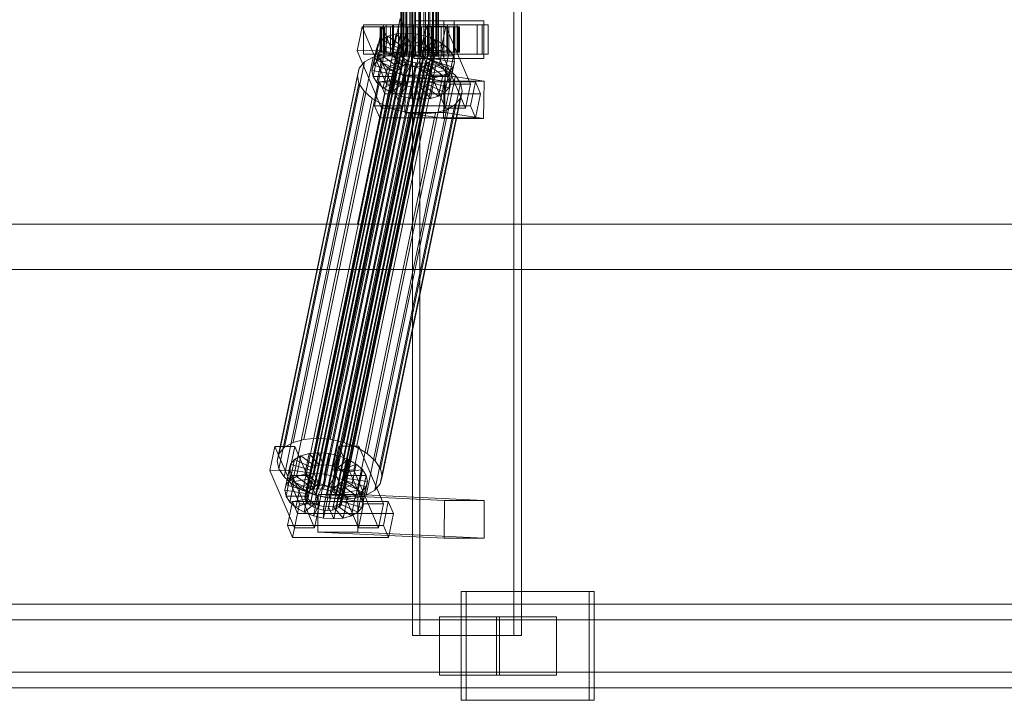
# Model space of a CAD drawing. Header units: millimetres. Extents: x -4738 to 65662, y -68080 to 6847.
# Tile 574 of 656: x 21807 to 22278, y -18456 to -18130. Entities that reach past the tile are written whole.
import ezdxf

# ---------------------------------------------------------------- set-up
doc = ezdxf.new("R2010")
doc.units = ezdxf.units.MM
doc.layers.add('superior_C02', color=7, linetype='Continuous', lineweight=0)

msp = doc.modelspace()

# ---------------------------------------------------------------- linework, layer by layer
at = {"layer": 'superior_C02'}
for p, q in [((21994.808, -17575), (21994.808, -18425)), ((21998.384, -18425), (21998.384, -17575)), ((22043.299, -18425), (22043.299, -17575)), ((22046.875, -17575), (22046.875, -18425)), ((21989.316, -18148), (21989.316, -17852)), ((21989.528, -18148), (21989.528, -17852)), ((21989.718, -18148), (21989.718, -17852)), ((21990.337, -18148), (21990.337, -17852)), ((21990.705, -18148), (21990.705, -17852)), ((21991.69, -18148), (21991.69, -17852)), ((21992.21, -18148), (21992.21, -17852)), ((21993.494, -18148), (21993.494, -17852)), ((21994.131, -18148), (21994.131, -17852)), ((21995.626, -18148), (21995.626, -17852)), ((21996.337, -18148), (21996.337, -17852)), ((21997.941, -18148), (21997.941, -17852)), ((21998.676, -18148), (21998.676, -17852)), ((22000.281, -18148), (22000.281, -17852)), ((22000.991, -18148), (22000.991, -17852)), ((22002.487, -18148), (22002.487, -17852)), ((22003.123, -18148), (22003.123, -17852)), ((22004.408, -18148), (22004.408, -17852)), ((22004.927, -18148), (22004.927, -17852)), ((22005.913, -18148), (22005.913, -17852)), ((22006.28, -18148), (22006.28, -17852)), ((22006.9, -17852), (22006.9, -18148)), ((22007.09, -18148), (22007.09, -17852)), ((22007.301, -18148), (22007.301, -17852)), ((21988.96, -18130), (21968.557, -18228.298)), ((21970.336, -18228.298), (21990.738, -18130)), ((22014.71, -18131), (21995.619, -18131)), ((21995.619, -18131), (21995.619, -18149)), ((22009.806, -18131), (21995.619, -18131)), ((22009.806, -18149), (22009.806, -18131)), ((22009.806, -18131), (22028.897, -18131)), ((22014.71, -18149), (22014.71, -18131)), ((22014.71, -18131), (22028.897, -18131)), ((22028.897, -18131), (22028.897, -18149)), ((21970.72, -18133.859), (21968.34, -18145.327)), ((21980.265, -18133.847), (21970.72, -18133.859)), ((21982.47, -18161.391), (21970.72, -18133.859)), ((21980.954, -18133), (21971.408, -18133)), ((21971.408, -18133), (21971.408, -18147)), ((21985.715, -18133), (21971.408, -18133)), ((21977.885, -18145.315), (21980.265, -18133.847)), ((21979.771, -18134), (21979.325, -18134)), ((21979.325, -18134), (21989.316, -18134)), ((21979.325, -18146), (21979.325, -18134)), ((21979.325, -18134), (21980.172, -18134)), ((21981.48, -18134), (21979.771, -18134)), ((21979.771, -18134), (21989.528, -18134)), ((21979.771, -18146), (21979.771, -18134)), ((21980.172, -18134), (21989.718, -18134)), ((21980.172, -18146), (21980.172, -18134)), ((21980.172, -18134), (21982.256, -18134)), ((21980.265, -18133.847), (21992.016, -18161.379)), ((21980.954, -18147), (21980.954, -18133)), ((21980.954, -18133), (21995.26, -18133)), ((21984.336, -18134), (21981.48, -18134)), ((21981.48, -18134), (21990.337, -18134)), ((21981.48, -18146), (21981.48, -18134)), ((22028.073, -18133), (21982.255, -18133)), ((21982.255, -18133), (21982.255, -18147)), ((21985.235, -18133), (21982.255, -18133)), ((21982.256, -18134), (21990.705, -18134)), ((21982.256, -18146), (21982.256, -18134)), ((21982.256, -18134), (21985.434, -18134)), ((21988.145, -18134), (21984.336, -18134)), ((21984.336, -18134), (21991.69, -18134)), ((21984.336, -18146), (21984.336, -18134)), ((21985.235, -18147), (21985.235, -18133)), ((21985.235, -18133), (22031.054, -18133)), ((21985.434, -18134), (21992.21, -18134)), ((21985.434, -18146), (21985.434, -18134)), ((21985.434, -18134), (21989.489, -18134)), ((21985.715, -18147), (21985.715, -18133)), ((21985.715, -18133), (21995.26, -18133)), ((21992.646, -18134), (21988.145, -18134)), ((21988.145, -18134), (21993.494, -18134)), ((21988.145, -18146), (21988.145, -18134)), ((21989.316, -18134), (21989.528, -18134)), ((21989.316, -18134), (21989.316, -18146)), ((21989.718, -18134), (21989.316, -18134)), ((21989.489, -18134), (21994.131, -18134)), ((21989.489, -18146), (21989.489, -18134)), ((21989.489, -18134), (21994.145, -18134)), ((21989.528, -18134), (21990.337, -18134)), ((21989.528, -18134), (21989.528, -18146)), ((21989.718, -18134), (21989.718, -18146)), ((21990.705, -18134), (21989.718, -18134)), ((21990.337, -18134), (21991.69, -18134)), ((21990.337, -18134), (21990.337, -18146)), ((21990.705, -18134), (21990.705, -18146)), ((21992.21, -18134), (21990.705, -18134)), ((21991.69, -18134), (21993.494, -18134)), ((21991.69, -18134), (21991.69, -18146)), ((21992.21, -18134), (21992.21, -18146)), ((21994.131, -18134), (21992.21, -18134)), ((21997.533, -18134), (21992.646, -18134)), ((21992.646, -18134), (21995.626, -18134)), ((21992.646, -18146), (21992.646, -18134)), ((21993.494, -18134), (21995.626, -18134)), ((21993.494, -18134), (21993.494, -18146)), ((21994.131, -18134), (21994.131, -18146)), ((21996.337, -18134), (21994.131, -18134)), ((21994.145, -18134), (21996.337, -18134)), ((21994.145, -18146), (21994.145, -18134)), ((21994.145, -18134), (21999.085, -18134)), ((21995.26, -18133), (21995.26, -18147)), ((21995.626, -18134), (21997.941, -18134)), ((21995.626, -18134), (21995.626, -18146)), ((21996.337, -18134), (21996.337, -18146)), ((21998.676, -18134), (21996.337, -18134)), ((22002.473, -18134), (21997.533, -18134)), ((21997.533, -18134), (21997.941, -18134)), ((21997.533, -18146), (21997.533, -18134)), ((21997.941, -18134), (22000.281, -18134)), ((21997.941, -18134), (21997.941, -18146)), ((21999.085, -18134), (21998.676, -18134)), ((21998.676, -18134), (21998.676, -18146)), ((22000.991, -18134), (21998.676, -18134)), ((22001.265, -18133.821), (21998.885, -18145.289)), ((21999.085, -18146), (21999.085, -18134)), ((21999.085, -18134), (22003.972, -18134)), ((22002.473, -18134), (22000.281, -18134)), ((22000.281, -18134), (22002.487, -18134)), ((22000.281, -18134), (22000.281, -18146)), ((22003.972, -18134), (22000.991, -18134)), ((22000.991, -18134), (22000.991, -18146)), ((22003.123, -18134), (22000.991, -18134)), ((22010.811, -18133.809), (22001.265, -18133.821)), ((22013.016, -18161.353), (22001.265, -18133.821)), ((22011.499, -18133), (22001.954, -18133)), ((22001.954, -18133), (22001.954, -18147)), ((22016.26, -18133), (22001.954, -18133)), ((22007.129, -18134), (22002.473, -18134)), ((22002.473, -18146), (22002.473, -18134)), ((22007.129, -18134), (22002.487, -18134)), ((22002.487, -18134), (22004.408, -18134)), ((22002.487, -18134), (22002.487, -18146)), ((22008.473, -18134), (22003.123, -18134)), ((22003.123, -18134), (22003.123, -18146)), ((22004.927, -18134), (22003.123, -18134)), ((22003.972, -18146), (22003.972, -18134)), ((22003.972, -18134), (22008.473, -18134)), ((22011.184, -18134), (22004.408, -18134)), ((22004.408, -18134), (22005.913, -18134)), ((22004.408, -18134), (22004.408, -18146)), ((22012.281, -18134), (22004.927, -18134)), ((22004.927, -18134), (22004.927, -18146)), ((22006.28, -18134), (22004.927, -18134)), ((22014.362, -18134), (22005.913, -18134)), ((22005.913, -18134), (22006.9, -18134)), ((22005.913, -18134), (22005.913, -18146)), ((22015.138, -18134), (22006.28, -18134)), ((22006.28, -18134), (22006.28, -18146)), ((22007.09, -18134), (22006.28, -18134)), ((22006.9, -18134), (22016.445, -18134)), ((22006.9, -18146), (22006.9, -18134)), ((22006.9, -18134), (22007.301, -18134)), ((22016.847, -18134), (22007.09, -18134)), ((22007.09, -18134), (22007.09, -18146)), ((22007.301, -18134), (22007.09, -18134)), ((22011.184, -18134), (22007.129, -18134)), ((22007.129, -18146), (22007.129, -18134)), ((22017.293, -18134), (22007.301, -18134)), ((22007.301, -18134), (22007.301, -18146)), ((22008.431, -18145.277), (22010.811, -18133.809)), ((22008.473, -18146), (22008.473, -18134)), ((22008.473, -18134), (22012.281, -18134)), ((22010.811, -18133.809), (22022.561, -18161.341)), ((22014.362, -18134), (22011.184, -18134)), ((22011.184, -18146), (22011.184, -18134)), ((22011.499, -18147), (22011.499, -18133)), ((22011.499, -18133), (22025.806, -18133)), ((22012.281, -18146), (22012.281, -18134)), ((22012.281, -18134), (22015.138, -18134)), ((22016.445, -18134), (22014.362, -18134)), ((22014.362, -18146), (22014.362, -18134)), ((22015.138, -18146), (22015.138, -18134)), ((22015.138, -18134), (22016.847, -18134)), ((22016.26, -18147), (22016.26, -18133)), ((22016.26, -18133), (22025.806, -18133)), ((22016.445, -18134), (22016.445, -18146)), ((22017.293, -18134), (22016.445, -18134)), ((22016.847, -18146), (22016.847, -18134)), ((22016.847, -18134), (22017.293, -18134)), ((22017.293, -18146), (22017.293, -18134)), ((22025.806, -18133), (22025.806, -18147)), ((22028.073, -18147), (22028.073, -18133)), ((22028.073, -18133), (22031.054, -18133)), ((22031.054, -18133), (22031.054, -18147)), ((21947.839, -18355.022), (21992.214, -18141.224)), ((21949.987, -18354.844), (21994.363, -18141.045)), ((21952.286, -18355.017), (21996.661, -18141.218)), ((21978.072, -18149.985), (21980.112, -18140.156)), ((21980.112, -18140.156), (21978.194, -18142.416)), ((21983.129, -18138.419), (21980.112, -18140.156)), ((21980.112, -18140.156), (21988.593, -18144.203)), ((21981.089, -18148.249), (21983.129, -18138.419)), ((21987.039, -18137.325), (21983.129, -18138.419)), ((21983.129, -18138.419), (21990.022, -18143.38)), ((21984.999, -18147.155), (21987.039, -18137.325)), ((21991.575, -18136.948), (21987.039, -18137.325)), ((21987.039, -18137.325), (21991.874, -18142.862)), ((21989.534, -18146.777), (21991.575, -18136.948)), ((21992.214, -18141.224), (21990.362, -18141.742)), ((21996.427, -18137.313), (21991.575, -18136.948)), ((21991.575, -18136.948), (21994.023, -18142.683)), ((21994.363, -18141.045), (21992.214, -18141.224)), ((21996.661, -18141.218), (21994.363, -18141.045)), ((21994.387, -18147.143), (21996.427, -18137.313)), ((21996.427, -18137.313), (21996.321, -18142.856)), ((22001.266, -18138.396), (21996.427, -18137.313)), ((21998.953, -18141.731), (21996.661, -18141.218)), ((22001.266, -18138.396), (21998.613, -18143.369)), ((21999.226, -18148.226), (22001.266, -18138.396)), ((22005.761, -18140.123), (22000.743, -18144.188)), ((22005.761, -18140.123), (22001.266, -18138.396)), ((22003.721, -18149.953), (22005.761, -18140.123)), ((22009.607, -18142.377), (22005.761, -18140.123)), ((21943.322, -18358.68), (21987.697, -18144.881)), ((21943.649, -18357.434), (21988.024, -18143.635)), ((21944.558, -18356.363), (21988.933, -18142.565)), ((21945.987, -18355.541), (21990.362, -18141.742)), ((21954.578, -18355.53), (21998.953, -18141.731)), ((21956.707, -18356.348), (22001.083, -18142.549)), ((21958.529, -18357.415), (22002.904, -18143.617)), ((21959.918, -18358.659), (22004.294, -18144.861)), ((21968.34, -18145.327), (21977.885, -18145.315)), ((21968.34, -18145.327), (21980.09, -18172.859)), ((21975.463, -18154.877), (21977.504, -18145.047)), ((21976.153, -18152.246), (21978.194, -18142.416)), ((21978.194, -18142.416), (21977.504, -18145.047)), ((21977.504, -18145.047), (21987.357, -18146.52)), ((21977.504, -18145.047), (21978.089, -18147.868)), ((21989.636, -18172.847), (21977.885, -18145.315)), ((21978.194, -18142.416), (21987.684, -18145.274)), ((21989.316, -18146), (21979.325, -18146)), ((21979.325, -18146), (21979.771, -18146)), ((21980.172, -18146), (21979.325, -18146)), ((21989.528, -18146), (21979.771, -18146)), ((21979.771, -18146), (21981.48, -18146)), ((21989.718, -18146), (21980.172, -18146)), ((21982.256, -18146), (21980.172, -18146)), ((21990.337, -18146), (21981.48, -18146)), ((21981.48, -18146), (21984.336, -18146)), ((21990.705, -18146), (21982.256, -18146)), ((21985.434, -18146), (21982.256, -18146)), ((21991.69, -18146), (21984.336, -18146)), ((21984.336, -18146), (21988.145, -18146)), ((21992.21, -18146), (21985.434, -18146)), ((21989.489, -18146), (21985.434, -18146)), ((21987.684, -18145.274), (21985.644, -18155.103)), ((21988.593, -18144.203), (21986.553, -18154.033)), ((21987.357, -18146.52), (21987.684, -18145.274)), ((21987.684, -18145.274), (21988.593, -18144.203)), ((21988.024, -18143.635), (21987.697, -18144.881)), ((21987.697, -18144.881), (21987.975, -18146.218)), ((21990.022, -18143.38), (21987.982, -18153.21)), ((21988.933, -18142.565), (21988.024, -18143.635)), ((21993.494, -18146), (21988.145, -18146)), ((21988.145, -18146), (21992.646, -18146)), ((21988.593, -18144.203), (21990.022, -18143.38)), ((21990.362, -18141.742), (21988.933, -18142.565)), ((21989.528, -18146), (21989.316, -18146)), ((21989.316, -18146), (21989.718, -18146)), ((21994.131, -18146), (21989.489, -18146)), ((21994.145, -18146), (21989.489, -18146)), ((21990.337, -18146), (21989.528, -18146)), ((21989.718, -18146), (21990.705, -18146)), ((21991.874, -18142.862), (21989.834, -18152.692)), ((21990.022, -18143.38), (21991.874, -18142.862)), ((21991.69, -18146), (21990.337, -18146)), ((21990.705, -18146), (21992.21, -18146)), ((21993.494, -18146), (21991.69, -18146)), ((21991.874, -18142.862), (21994.023, -18142.683)), ((21994.023, -18142.683), (21991.982, -18152.513)), ((21992.21, -18146), (21994.131, -18146)), ((21995.626, -18146), (21992.646, -18146)), ((21992.646, -18146), (21997.533, -18146)), ((21995.626, -18146), (21993.494, -18146)), ((21994.023, -18142.683), (21996.321, -18142.856)), ((21994.131, -18146), (21996.337, -18146)), ((21996.337, -18146), (21994.145, -18146)), ((21999.085, -18146), (21994.145, -18146)), ((21996.321, -18142.856), (21994.281, -18152.686)), ((21997.941, -18146), (21995.626, -18146)), ((21996.321, -18142.856), (21998.613, -18143.369)), ((21996.337, -18146), (21998.676, -18146)), ((21998.613, -18143.369), (21996.573, -18153.199)), ((21997.941, -18146), (21997.533, -18146)), ((21997.533, -18146), (22002.473, -18146)), ((22000.281, -18146), (21997.941, -18146)), ((21998.613, -18143.369), (22000.743, -18144.188)), ((21998.676, -18146), (21999.085, -18146)), ((21998.676, -18146), (22000.991, -18146)), ((22000.743, -18144.188), (21998.702, -18154.017)), ((21998.885, -18145.289), (22008.431, -18145.277)), ((21998.885, -18145.289), (22010.636, -18172.821)), ((22001.083, -18142.549), (21998.953, -18141.731)), ((22003.972, -18146), (21999.085, -18146)), ((22002.487, -18146), (22000.281, -18146)), ((22000.281, -18146), (22002.473, -18146)), ((22002.564, -18145.255), (22000.524, -18155.085)), ((22000.743, -18144.188), (22002.564, -18145.255)), ((22000.991, -18146), (22003.972, -18146)), ((22000.991, -18146), (22003.123, -18146)), ((22002.904, -18143.617), (22001.083, -18142.549)), ((22002.473, -18146), (22007.129, -18146)), ((22004.408, -18146), (22002.487, -18146)), ((22002.487, -18146), (22007.129, -18146)), ((22009.607, -18142.377), (22002.564, -18145.255)), ((22002.564, -18145.255), (22003.954, -18146.499)), ((22004.294, -18144.861), (22002.904, -18143.617)), ((22003.123, -18146), (22008.473, -18146)), ((22003.123, -18146), (22004.927, -18146)), ((22012.54, -18145.003), (22003.954, -18146.499)), ((22008.473, -18146), (22003.972, -18146)), ((22005.157, -18146.196), (22004.294, -18144.861)), ((22005.913, -18146), (22004.408, -18146)), ((22004.408, -18146), (22011.184, -18146)), ((22004.927, -18146), (22012.281, -18146)), ((22004.927, -18146), (22006.28, -18146)), ((22006.9, -18146), (22005.913, -18146)), ((22005.913, -18146), (22014.362, -18146)), ((22006.28, -18146), (22015.138, -18146)), ((22006.28, -18146), (22007.09, -18146)), ((22016.445, -18146), (22006.9, -18146)), ((22007.301, -18146), (22006.9, -18146)), ((22007.09, -18146), (22016.847, -18146)), ((22007.09, -18146), (22007.301, -18146)), ((22007.129, -18146), (22011.184, -18146)), ((22007.301, -18146), (22017.293, -18146)), ((22007.567, -18152.207), (22009.607, -18142.377)), ((22020.181, -18172.809), (22008.431, -18145.277)), ((22012.281, -18146), (22008.473, -18146)), ((22012.54, -18145.003), (22009.607, -18142.377)), ((22010.5, -18154.833), (22012.54, -18145.003)), ((22011.184, -18146), (22014.362, -18146)), ((22015.138, -18146), (22012.281, -18146)), ((22014.362, -18147.823), (22012.54, -18145.003)), ((22014.362, -18146), (22016.445, -18146)), ((22016.847, -18146), (22015.138, -18146)), ((22016.445, -18146), (22017.293, -18146)), ((22017.293, -18146), (22016.847, -18146)), ((21933.71, -18334.981), (21971.964, -18150.672)), ((21937.743, -18332.659), (21975.998, -18148.35)), ((21942.969, -18331.197), (21981.224, -18146.887)), ((21943.599, -18360.017), (21987.975, -18146.218)), ((21944.462, -18361.352), (21988.838, -18147.554)), ((21945.852, -18362.596), (21990.227, -18148.798)), ((21947.674, -18363.664), (21992.049, -18149.865)), ((21949.033, -18330.692), (21987.287, -18146.383)), ((21949.803, -18364.482), (21994.178, -18150.683)), ((21955.52, -18331.181), (21993.775, -18146.872)), ((21958.394, -18364.471), (22002.769, -18150.672)), ((21959.823, -18363.648), (22004.198, -18149.85)), ((21960.732, -18362.578), (22005.107, -18148.779)), ((22005.157, -18146.196), (21960.781, -18359.995)), ((21961.059, -18361.332), (22005.434, -18147.533)), ((21961.989, -18332.629), (22000.243, -18148.32)), ((21967.998, -18334.938), (22006.253, -18150.629)), ((21971.964, -18150.672), (21969.399, -18153.694)), ((21971.408, -18147), (21980.954, -18147)), ((21971.408, -18147), (21985.715, -18147)), ((21975.998, -18148.35), (21971.964, -18150.672)), ((21981.224, -18146.887), (21975.998, -18148.35)), ((21976.049, -18157.698), (21978.089, -18147.868)), ((21976.153, -18152.246), (21978.072, -18149.985)), ((21977.871, -18160.518), (21979.911, -18150.688)), ((21978.072, -18149.985), (21981.089, -18148.249)), ((21986.553, -18154.033), (21978.072, -18149.985)), ((21978.089, -18147.868), (21987.635, -18147.856)), ((21978.089, -18147.868), (21979.911, -18150.688)), ((21979.911, -18150.688), (21988.498, -18149.192)), ((21979.911, -18150.688), (21982.845, -18153.314)), ((21995.26, -18147), (21980.954, -18147)), ((21981.089, -18148.249), (21984.999, -18147.155)), ((21987.982, -18153.21), (21981.089, -18148.249)), ((21987.287, -18146.383), (21981.224, -18146.887)), ((21982.255, -18147), (22028.073, -18147)), ((21982.255, -18147), (21985.235, -18147)), ((21982.845, -18153.314), (21989.887, -18150.436)), ((21984.999, -18147.155), (21989.534, -18146.777)), ((21989.834, -18152.692), (21984.999, -18147.155)), ((22031.054, -18147), (21985.235, -18147)), ((21987.357, -18146.52), (21985.317, -18156.35)), ((21987.635, -18147.856), (21985.595, -18157.686)), ((21995.26, -18147), (21985.715, -18147)), ((21988.498, -18149.192), (21986.458, -18159.022)), ((21993.775, -18146.872), (21987.287, -18146.383)), ((21987.635, -18147.856), (21987.357, -18146.52)), ((21988.498, -18149.192), (21987.635, -18147.856)), ((21989.887, -18150.436), (21987.847, -18160.266)), ((21987.975, -18146.218), (21988.838, -18147.554)), ((21989.887, -18150.436), (21988.498, -18149.192)), ((21988.838, -18147.554), (21990.227, -18148.798)), ((21989.718, -18148), (21989.316, -18148)), ((21989.316, -18148), (21989.528, -18148)), ((21989.528, -18148), (21990.337, -18148)), ((21991.982, -18152.513), (21989.534, -18146.777)), ((21989.534, -18146.777), (21994.387, -18147.143)), ((21990.705, -18148), (21989.718, -18148)), ((21991.709, -18151.503), (21989.887, -18150.436)), ((21990.227, -18148.798), (21992.049, -18149.865)), ((21990.337, -18148), (21991.69, -18148)), ((21992.21, -18148), (21990.705, -18148)), ((21991.69, -18148), (21993.494, -18148)), ((21992.049, -18149.865), (21994.178, -18150.683)), ((21994.131, -18148), (21992.21, -18148)), ((21993.494, -18148), (21995.626, -18148)), ((22000.243, -18148.32), (21993.775, -18146.872)), ((21996.337, -18148), (21994.131, -18148)), ((21994.178, -18150.683), (21996.471, -18151.196)), ((21994.281, -18152.686), (21994.387, -18147.143)), ((21994.387, -18147.143), (21999.226, -18148.226)), ((21995.619, -18149), (22014.71, -18149)), ((22009.806, -18149), (21995.619, -18149)), ((21995.626, -18148), (21997.941, -18148)), ((21998.676, -18148), (21996.337, -18148)), ((21996.573, -18153.199), (21999.226, -18148.226)), ((21997.941, -18148), (22000.281, -18148)), ((22000.991, -18148), (21998.676, -18148)), ((21998.702, -18154.017), (22003.721, -18149.953)), ((21999.226, -18148.226), (22003.721, -18149.953)), ((22006.253, -18150.629), (22000.243, -18148.32)), ((22000.281, -18148), (22002.487, -18148)), ((22000.918, -18151.191), (22002.769, -18150.672)), ((22003.123, -18148), (22000.991, -18148)), ((22003.954, -18146.499), (22001.914, -18156.329)), ((22001.954, -18147), (22011.499, -18147)), ((22001.954, -18147), (22016.26, -18147)), ((22002.487, -18148), (22004.408, -18148)), ((22004.767, -18150.417), (22002.727, -18160.247)), ((22002.769, -18150.672), (22004.198, -18149.85)), ((22002.776, -18157.665), (22004.817, -18147.835)), ((22005.094, -18149.171), (22003.054, -18159.001)), ((22004.927, -18148), (22003.123, -18148)), ((22003.721, -18149.953), (22007.567, -18152.207)), ((22004.767, -18150.417), (22003.858, -18151.488)), ((22003.954, -18146.499), (22004.817, -18147.835)), ((22004.198, -18149.85), (22005.107, -18148.779)), ((22004.408, -18148), (22005.913, -18148)), ((22005.094, -18149.171), (22004.767, -18150.417)), ((22014.258, -18153.275), (22004.767, -18150.417)), ((22004.817, -18147.835), (22014.362, -18147.823)), ((22004.817, -18147.835), (22005.094, -18149.171)), ((22006.28, -18148), (22004.927, -18148)), ((22014.948, -18150.644), (22005.094, -18149.171)), ((22005.107, -18148.779), (22005.434, -18147.533)), ((22005.434, -18147.533), (22005.157, -18146.196)), ((22005.913, -18148), (22006.9, -18148)), ((22011.394, -18153.641), (22006.253, -18150.629)), ((22007.09, -18148), (22006.28, -18148)), ((22006.9, -18148), (22007.301, -18148)), ((22007.301, -18148), (22007.09, -18148)), ((22028.897, -18149), (22009.806, -18149)), ((22025.806, -18147), (22011.499, -18147)), ((22014.362, -18147.823), (22012.322, -18157.653)), ((22012.908, -18160.474), (22014.948, -18150.644)), ((22014.258, -18153.275), (22014.948, -18150.644)), ((22014.948, -18150.644), (22014.362, -18147.823)), ((22028.897, -18149), (22014.71, -18149)), ((22025.806, -18147), (22016.26, -18147)), ((22031.054, -18147), (22028.073, -18147)), ((21931.144, -18338.003), (21969.399, -18153.694)), ((21952.095, -18364.995), (21996.471, -18151.196)), ((21954.394, -18365.168), (21998.769, -18151.369)), ((21956.542, -18364.989), (22000.918, -18151.191)), ((21969.399, -18153.694), (21968.477, -18157.211)), ((21973.139, -18337.95), (22011.394, -18153.641)), ((21975.463, -18154.877), (21976.153, -18152.246)), ((21985.317, -18156.35), (21975.463, -18154.877)), ((21976.049, -18157.698), (21975.463, -18154.877)), ((21985.644, -18155.103), (21976.153, -18152.246)), ((21980.805, -18163.144), (21982.845, -18153.314)), ((21982.845, -18153.314), (21986.69, -18155.567)), ((21985.644, -18155.103), (21985.317, -18156.35)), ((21986.553, -18154.033), (21985.644, -18155.103)), ((21987.982, -18153.21), (21986.553, -18154.033)), ((21986.69, -18155.567), (21991.709, -18151.503)), ((21989.834, -18152.692), (21987.982, -18153.21)), ((21991.709, -18151.503), (21989.669, -18161.333)), ((21991.982, -18152.513), (21989.834, -18152.692)), ((21991.186, -18157.295), (21993.838, -18152.321)), ((21993.838, -18152.321), (21991.709, -18151.503)), ((21993.838, -18152.321), (21991.798, -18162.151)), ((21994.281, -18152.686), (21991.982, -18152.513)), ((21996.13, -18152.835), (21993.838, -18152.321)), ((21996.13, -18152.835), (21994.09, -18162.664)), ((21996.573, -18153.199), (21994.281, -18152.686)), ((21996.025, -18158.378), (21996.13, -18152.835)), ((21998.429, -18153.008), (21996.13, -18152.835)), ((21998.429, -18153.008), (21996.389, -18162.837)), ((21996.471, -18151.196), (21998.769, -18151.369)), ((21998.702, -18154.017), (21996.573, -18153.199)), ((22000.577, -18152.829), (21998.429, -18153.008)), ((22000.877, -18158.743), (21998.429, -18153.008)), ((22000.577, -18152.829), (21998.537, -18162.659)), ((22000.524, -18155.085), (21998.702, -18154.017)), ((21998.769, -18151.369), (22000.918, -18151.191)), ((22002.429, -18152.311), (22000.389, -18162.14)), ((22000.524, -18155.085), (22007.567, -18152.207)), ((22001.914, -18156.329), (22000.524, -18155.085)), ((22002.429, -18152.311), (22000.577, -18152.829)), ((22005.413, -18158.366), (22000.577, -18152.829)), ((22003.858, -18151.488), (22001.818, -18161.318)), ((22001.914, -18156.329), (22010.5, -18154.833)), ((22003.858, -18151.488), (22002.429, -18152.311)), ((22009.322, -18157.272), (22002.429, -18152.311)), ((22012.339, -18155.535), (22003.858, -18151.488)), ((22007.567, -18152.207), (22010.5, -18154.833)), ((22010.5, -18154.833), (22012.322, -18157.653)), ((22015.316, -18157.152), (22011.394, -18153.641)), ((22012.218, -18163.105), (22014.258, -18153.275)), ((22012.339, -18155.535), (22014.258, -18153.275)), ((21930.222, -18341.52), (21968.477, -18157.211)), ((21968.477, -18157.211), (21969.26, -18160.982)), ((21985.595, -18157.686), (21976.049, -18157.698)), ((21977.871, -18160.518), (21976.049, -18157.698)), ((21977.061, -18341.461), (22015.316, -18157.152)), ((21986.458, -18159.022), (21977.871, -18160.518)), ((21984.65, -18165.397), (21986.69, -18155.567)), ((21985.317, -18156.35), (21985.595, -18157.686)), ((21985.595, -18157.686), (21986.458, -18159.022)), ((21986.458, -18159.022), (21987.847, -18160.266)), ((21986.69, -18155.567), (21991.186, -18157.295)), ((21989.145, -18167.125), (21991.186, -18157.295)), ((21991.415, -18156.962), (21991.167, -18174.943)), ((21991.186, -18157.295), (21996.025, -18158.378)), ((22010.505, -18156.962), (21991.415, -18156.962)), ((22009.924, -18159.83), (21991.415, -18156.962)), ((21993.984, -18168.208), (21996.025, -18158.378)), ((21996.025, -18158.378), (22000.877, -18158.743)), ((21998.837, -18168.573), (22000.877, -18158.743)), ((22000.877, -18158.743), (22005.413, -18158.366)), ((22002.776, -18157.665), (22001.914, -18156.329)), ((22002.727, -18160.247), (22003.054, -18159.001)), ((22012.322, -18157.653), (22002.776, -18157.665)), ((22003.054, -18159.001), (22002.776, -18157.665)), ((22003.054, -18159.001), (22012.908, -18160.474)), ((22003.372, -18168.196), (22005.413, -18158.366)), ((22005.413, -18158.366), (22009.322, -18157.272)), ((22007.282, -18167.102), (22009.322, -18157.272)), ((22009.322, -18157.272), (22012.339, -18155.535)), ((22009.676, -18177.811), (22009.924, -18159.83)), ((22009.924, -18159.83), (22029.014, -18159.83)), ((22010.258, -18174.943), (22010.505, -18156.962)), ((22010.299, -18165.365), (22012.339, -18155.535)), ((22010.505, -18156.962), (22029.014, -18159.83)), ((22012.322, -18157.653), (22012.908, -18160.474)), ((22017.751, -18160.922), (22015.316, -18157.152)), ((22029.014, -18159.83), (22028.767, -18177.811)), ((21931.005, -18345.291), (21969.26, -18160.982)), ((21933.441, -18349.061), (21971.695, -18164.752)), ((21969.26, -18160.982), (21971.695, -18164.752)), ((21971.695, -18164.752), (21975.617, -18168.263)), ((21979.117, -18160.247), (21976.737, -18171.715)), ((21980.805, -18163.144), (21977.871, -18160.518)), ((22024.935, -18160.19), (21979.117, -18160.247)), ((21981.565, -18165.983), (21979.117, -18160.247)), ((22017.751, -18160.922), (21979.496, -18345.231)), ((21980.09, -18172.859), (21982.47, -18161.391)), ((21980.279, -18349.002), (22018.534, -18164.693)), ((21987.847, -18160.266), (21980.805, -18163.144)), ((21984.65, -18165.397), (21980.805, -18163.144)), ((21982.47, -18161.391), (21992.016, -18161.379)), ((21989.669, -18161.333), (21984.65, -18165.397)), ((21987.847, -18160.266), (21989.669, -18161.333)), ((21991.798, -18162.151), (21989.145, -18167.125)), ((21992.016, -18161.379), (21989.636, -18172.847)), ((21989.669, -18161.333), (21991.798, -18162.151)), ((21991.798, -18162.151), (21994.09, -18162.664)), ((21994.09, -18162.664), (21993.984, -18168.208)), ((21994.09, -18162.664), (21996.389, -18162.837)), ((21996.389, -18162.837), (21998.537, -18162.659)), ((21996.389, -18162.837), (21998.837, -18168.573)), ((21998.537, -18162.659), (22000.389, -18162.14)), ((21998.537, -18162.659), (22003.372, -18168.196)), ((22000.389, -18162.14), (22001.818, -18161.318)), ((22000.389, -18162.14), (22007.282, -18167.102)), ((22001.818, -18161.318), (22002.727, -18160.247)), ((22001.818, -18161.318), (22010.299, -18165.365)), ((22002.727, -18160.247), (22012.218, -18163.105)), ((22012.218, -18163.105), (22010.299, -18165.365)), ((22010.636, -18172.821), (22013.016, -18161.353)), ((22012.908, -18160.474), (22012.218, -18163.105)), ((22013.016, -18161.353), (22022.561, -18161.341)), ((22017.612, -18168.21), (22018.534, -18164.693)), ((22018.534, -18164.693), (22017.751, -18160.922)), ((22022.561, -18161.341), (22020.181, -18172.809)), ((22022.555, -18171.658), (22024.935, -18160.19)), ((22024.935, -18160.19), (22027.384, -18165.926)), ((21937.362, -18352.572), (21975.617, -18168.263)), ((21975.617, -18168.263), (21980.758, -18171.275)), ((21979.185, -18177.451), (21981.565, -18165.983)), ((21979.357, -18352.519), (22017.612, -18168.21)), ((21981.565, -18165.983), (22027.384, -18165.926)), ((21989.145, -18167.125), (21984.65, -18165.397)), ((21993.984, -18168.208), (21989.145, -18167.125)), ((21998.837, -18168.573), (21993.984, -18168.208)), ((22003.372, -18168.196), (21998.837, -18168.573)), ((22007.282, -18167.102), (22003.372, -18168.196)), ((22010.299, -18165.365), (22007.282, -18167.102)), ((22015.046, -18171.232), (22017.612, -18168.21)), ((22027.384, -18165.926), (22025.003, -18177.394)), ((21942.503, -18355.584), (21980.758, -18171.275)), ((21948.513, -18357.893), (21986.768, -18173.584)), ((21972.758, -18357.863), (22011.013, -18173.554)), ((21976.737, -18171.715), (22022.555, -18171.658)), ((21976.737, -18171.715), (21979.185, -18177.451)), ((21976.792, -18355.541), (22015.046, -18171.232)), ((21989.636, -18172.847), (21980.09, -18172.859)), ((21980.758, -18171.275), (21986.768, -18173.584)), ((21986.768, -18173.584), (21993.236, -18175.032)), ((22005.787, -18175.016), (22011.013, -18173.554)), ((22020.181, -18172.809), (22010.636, -18172.821)), ((22011.013, -18173.554), (22015.046, -18171.232)), ((22025.003, -18177.394), (22022.555, -18171.658)), ((21954.982, -18359.341), (21993.236, -18175.032)), ((21961.469, -18359.83), (21999.723, -18175.521)), ((21967.532, -18359.326), (22005.787, -18175.016)), ((22025.003, -18177.394), (21979.185, -18177.451)), ((21991.167, -18174.943), (22010.258, -18174.943)), ((22009.676, -18177.811), (21991.167, -18174.943)), ((21993.236, -18175.032), (21999.723, -18175.521)), ((21999.723, -18175.521), (22005.787, -18175.016)), ((22028.767, -18177.811), (22009.676, -18177.811)), ((22028.767, -18177.811), (22010.258, -18174.943)), ((21968.557, -18228.298), (21032.6, -18228.298)), ((21034.379, -18228.298), (21970.336, -18228.298)), ((21968.557, -18228.298), (21970.336, -18228.298)), ((22541.592, -18228.298), (21968.557, -18228.298)), ((21970.336, -18228.298), (22543.371, -18228.298)), ((24634.01, -18250), (15575.415, -18250)), ((15576.913, -18250), (24635.508, -18250)), ((21933.71, -18334.981), (21937.743, -18332.659)), ((21937.743, -18332.659), (21942.969, -18331.197)), ((21942.969, -18331.197), (21949.033, -18330.692)), ((21949.033, -18330.692), (21955.52, -18331.181)), ((21955.52, -18331.181), (21961.989, -18332.629)), ((21961.989, -18332.629), (21967.998, -18334.938)), ((21929.065, -18334.551), (21926.684, -18346.02)), ((21938.61, -18334.539), (21929.065, -18334.551)), ((21940.815, -18362.083), (21929.065, -18334.551)), ((21930.222, -18341.52), (21931.144, -18338.003)), ((21931.144, -18338.003), (21933.71, -18334.981)), ((21936.23, -18346.008), (21938.61, -18334.539)), ((21938.61, -18334.539), (21950.361, -18362.071)), ((21945.384, -18338.017), (21941.474, -18339.111)), ((21943.344, -18347.847), (21945.384, -18338.017)), ((21949.919, -18337.64), (21945.384, -18338.017)), ((21945.384, -18338.017), (21950.219, -18343.554)), ((21947.879, -18347.47), (21949.919, -18337.64)), ((21954.772, -18338.005), (21949.919, -18337.64)), ((21949.919, -18337.64), (21952.367, -18343.376)), ((21952.732, -18347.835), (21954.772, -18338.005)), ((21954.772, -18338.005), (21954.666, -18343.549)), ((21959.611, -18339.088), (21954.772, -18338.005)), ((21959.61, -18334.513), (21957.23, -18345.981)), ((21969.156, -18334.501), (21959.61, -18334.513)), ((21971.361, -18362.045), (21959.61, -18334.513)), ((21966.775, -18345.969), (21969.156, -18334.501)), ((21967.998, -18334.938), (21973.139, -18337.95)), ((21969.156, -18334.501), (21980.906, -18362.033)), ((21973.139, -18337.95), (21977.061, -18341.461)), ((21931.005, -18345.291), (21930.222, -18341.52)), ((21934.498, -18352.938), (21936.538, -18343.108)), ((21936.538, -18343.108), (21935.848, -18345.739)), ((21936.417, -18350.678), (21938.457, -18340.848)), ((21938.457, -18340.848), (21936.538, -18343.108)), ((21936.538, -18343.108), (21946.029, -18345.966)), ((21941.474, -18339.111), (21938.457, -18340.848)), ((21938.457, -18340.848), (21946.938, -18344.895)), ((21939.434, -18348.941), (21941.474, -18339.111)), ((21941.474, -18339.111), (21948.367, -18344.073)), ((21950.219, -18343.554), (21948.179, -18353.384)), ((21948.367, -18344.073), (21950.219, -18343.554)), ((21950.219, -18343.554), (21952.367, -18343.376)), ((21952.367, -18343.376), (21950.327, -18353.205)), ((21952.367, -18343.376), (21954.666, -18343.549)), ((21954.666, -18343.549), (21952.626, -18353.378)), ((21954.666, -18343.549), (21956.958, -18344.062)), ((21959.611, -18339.088), (21956.958, -18344.062)), ((21957.571, -18348.918), (21959.611, -18339.088)), ((21964.106, -18340.816), (21959.087, -18344.88)), ((21964.106, -18340.816), (21959.611, -18339.088)), ((21967.952, -18343.069), (21960.909, -18345.947)), ((21962.066, -18350.645), (21964.106, -18340.816)), ((21967.952, -18343.069), (21964.106, -18340.816)), ((21965.911, -18352.899), (21967.952, -18343.069)), ((21970.885, -18345.695), (21967.952, -18343.069)), ((21977.061, -18341.461), (21979.496, -18345.231)), ((21926.684, -18346.02), (21936.23, -18346.008)), ((21926.684, -18346.02), (21938.435, -18373.551)), ((21933.441, -18349.061), (21931.005, -18345.291)), ((21933.808, -18355.569), (21935.848, -18345.739)), ((21935.848, -18345.739), (21945.702, -18347.212)), ((21935.848, -18345.739), (21936.434, -18348.56)), ((21947.98, -18373.539), (21936.23, -18346.008)), ((21939.434, -18348.941), (21943.344, -18347.847)), ((21943.344, -18347.847), (21947.879, -18347.47)), ((21948.179, -18353.384), (21943.344, -18347.847)), ((21945.702, -18347.212), (21943.662, -18357.042)), ((21946.029, -18345.966), (21943.989, -18355.796)), ((21946.938, -18344.895), (21944.898, -18354.725)), ((21945.702, -18347.212), (21946.029, -18345.966)), ((21945.98, -18348.548), (21945.702, -18347.212)), ((21946.029, -18345.966), (21946.938, -18344.895)), ((21948.367, -18344.073), (21946.327, -18353.902)), ((21946.938, -18344.895), (21948.367, -18344.073)), ((21950.327, -18353.205), (21947.879, -18347.47)), ((21947.879, -18347.47), (21952.732, -18347.835)), ((21952.626, -18353.378), (21952.732, -18347.835)), ((21952.732, -18347.835), (21957.571, -18348.918)), ((21956.958, -18344.062), (21954.918, -18353.892)), ((21956.958, -18344.062), (21959.087, -18344.88)), ((21959.087, -18344.88), (21957.047, -18354.71)), ((21957.23, -18345.981), (21966.775, -18345.969)), ((21957.23, -18345.981), (21968.981, -18373.513)), ((21960.909, -18345.947), (21958.869, -18355.777)), ((21959.087, -18344.88), (21960.909, -18345.947)), ((21962.299, -18347.191), (21960.258, -18357.021)), ((21960.909, -18345.947), (21962.299, -18347.191)), ((21970.885, -18345.695), (21962.299, -18347.191)), ((21962.299, -18347.191), (21963.162, -18348.527)), ((21978.526, -18373.501), (21966.775, -18345.969)), ((21968.845, -18355.525), (21970.885, -18345.695)), ((21972.707, -18348.515), (21970.885, -18345.695)), ((21979.496, -18345.231), (21980.279, -18349.002)), ((21937.362, -18352.572), (21933.441, -18349.061)), ((21933.808, -18355.569), (21934.498, -18352.938)), ((21934.394, -18358.39), (21936.434, -18348.56)), ((21934.498, -18352.938), (21936.417, -18350.678)), ((21943.989, -18355.796), (21934.498, -18352.938)), ((21936.216, -18361.21), (21938.256, -18351.38)), ((21936.417, -18350.678), (21939.434, -18348.941)), ((21944.898, -18354.725), (21936.417, -18350.678)), ((21936.434, -18348.56), (21945.98, -18348.548)), ((21936.434, -18348.56), (21938.256, -18351.38)), ((21942.503, -18355.584), (21937.362, -18352.572)), ((21938.256, -18351.38), (21946.843, -18349.884)), ((21938.256, -18351.38), (21941.19, -18354.006)), ((21946.327, -18353.902), (21939.434, -18348.941)), ((21941.19, -18354.006), (21948.232, -18351.128)), ((21945.98, -18348.548), (21943.939, -18358.378)), ((21946.843, -18349.884), (21944.802, -18359.714)), ((21945.035, -18356.26), (21950.054, -18352.196)), ((21946.843, -18349.884), (21945.98, -18348.548)), ((21948.232, -18351.128), (21946.192, -18360.958)), ((21948.232, -18351.128), (21946.843, -18349.884)), ((21950.054, -18352.196), (21948.014, -18362.025)), ((21950.054, -18352.196), (21948.232, -18351.128)), ((21949.531, -18357.987), (21952.183, -18353.014)), ((21952.183, -18353.014), (21950.054, -18352.196)), ((21952.183, -18353.014), (21950.143, -18362.843)), ((21954.475, -18353.527), (21952.183, -18353.014)), ((21954.918, -18353.892), (21957.571, -18348.918)), ((21957.047, -18354.71), (21962.066, -18350.645)), ((21957.571, -18348.918), (21962.066, -18350.645)), ((21960.774, -18353.003), (21958.734, -18362.833)), ((21958.869, -18355.777), (21965.911, -18352.899)), ((21960.774, -18353.003), (21958.922, -18353.521)), ((21962.203, -18352.18), (21960.163, -18362.01)), ((21962.203, -18352.18), (21960.774, -18353.003)), ((21967.667, -18357.964), (21960.774, -18353.003)), ((21963.112, -18351.109), (21961.072, -18360.939)), ((21961.121, -18358.357), (21963.162, -18348.527)), ((21963.439, -18349.863), (21961.399, -18359.693)), ((21962.066, -18350.645), (21965.911, -18352.899)), ((21963.112, -18351.109), (21962.203, -18352.18)), ((21970.684, -18356.228), (21962.203, -18352.18)), ((21963.439, -18349.863), (21963.112, -18351.109)), ((21972.603, -18353.967), (21963.112, -18351.109)), ((21963.162, -18348.527), (21972.707, -18348.515)), ((21963.162, -18348.527), (21963.439, -18349.863)), ((21973.293, -18351.336), (21963.439, -18349.863)), ((21965.911, -18352.899), (21968.845, -18355.525)), ((21972.707, -18348.515), (21970.667, -18358.345)), ((21971.253, -18361.166), (21973.293, -18351.336)), ((21972.603, -18353.967), (21973.293, -18351.336)), ((21973.293, -18351.336), (21972.707, -18348.515)), ((21979.357, -18352.519), (21976.792, -18355.541)), ((21980.279, -18349.002), (21979.357, -18352.519)), ((21943.662, -18357.042), (21933.808, -18355.569)), ((21934.394, -18358.39), (21933.808, -18355.569)), ((21939.149, -18363.836), (21941.19, -18354.006)), ((21941.19, -18354.006), (21945.035, -18356.26)), ((21948.513, -18357.893), (21942.503, -18355.584)), ((21942.995, -18366.09), (21945.035, -18356.26)), ((21943.322, -18358.68), (21943.649, -18357.434)), ((21943.649, -18357.434), (21944.558, -18356.363)), ((21943.989, -18355.796), (21943.662, -18357.042)), ((21943.662, -18357.042), (21943.939, -18358.378)), ((21944.898, -18354.725), (21943.989, -18355.796)), ((21944.558, -18356.363), (21945.987, -18355.541)), ((21946.327, -18353.902), (21944.898, -18354.725)), ((21945.035, -18356.26), (21949.531, -18357.987)), ((21945.987, -18355.541), (21947.839, -18355.022)), ((21948.179, -18353.384), (21946.327, -18353.902)), ((21947.839, -18355.022), (21949.987, -18354.844)), ((21950.327, -18353.205), (21948.179, -18353.384)), ((21949.674, -18357.646), (21949.598, -18375.644)), ((21968.764, -18357.646), (21949.674, -18357.646)), ((22010.066, -18360.514), (21949.674, -18357.646)), ((21949.987, -18354.844), (21952.286, -18355.017)), ((21952.626, -18353.378), (21950.327, -18353.205)), ((21952.286, -18355.017), (21954.578, -18355.53)), ((21954.475, -18353.527), (21952.435, -18363.357)), ((21954.918, -18353.892), (21952.626, -18353.378)), ((21954.369, -18359.07), (21954.475, -18353.527)), ((21956.774, -18353.7), (21954.475, -18353.527)), ((21954.578, -18355.53), (21956.707, -18356.348)), ((21956.774, -18353.7), (21954.734, -18363.53)), ((21957.047, -18354.71), (21954.918, -18353.892)), ((21956.707, -18356.348), (21958.529, -18357.415)), ((21958.922, -18353.521), (21956.774, -18353.7)), ((21959.222, -18359.436), (21956.774, -18353.7)), ((21958.922, -18353.521), (21956.882, -18363.351)), ((21958.869, -18355.777), (21957.047, -18354.71)), ((21958.529, -18357.415), (21959.918, -18358.659)), ((21960.258, -18357.021), (21958.869, -18355.777)), ((21963.757, -18359.058), (21958.922, -18353.521)), ((21960.258, -18357.021), (21968.845, -18355.525)), ((21961.121, -18358.357), (21960.258, -18357.021)), ((21967.667, -18357.964), (21970.684, -18356.228)), ((21968.644, -18366.057), (21970.684, -18356.228)), ((21968.689, -18375.644), (21968.764, -18357.646)), ((21968.764, -18357.646), (22029.157, -18360.514)), ((21968.845, -18355.525), (21970.667, -18358.345)), ((21970.563, -18363.797), (21972.603, -18353.967)), ((21970.684, -18356.228), (21972.603, -18353.967)), ((21976.792, -18355.541), (21972.758, -18357.863)), ((21943.939, -18358.378), (21934.394, -18358.39)), ((21936.216, -18361.21), (21934.394, -18358.39)), ((21937.462, -18360.939), (21935.082, -18372.408)), ((21944.802, -18359.714), (21936.216, -18361.21)), ((21939.149, -18363.836), (21936.216, -18361.21)), ((21983.28, -18360.882), (21937.462, -18360.939)), ((21939.91, -18366.675), (21937.462, -18360.939)), ((21938.435, -18373.551), (21940.815, -18362.083)), ((21946.192, -18360.958), (21939.149, -18363.836)), ((21940.815, -18362.083), (21950.361, -18362.071)), ((21948.014, -18362.025), (21942.995, -18366.09)), ((21943.599, -18360.017), (21943.322, -18358.68)), ((21944.462, -18361.352), (21943.599, -18360.017)), ((21943.939, -18358.378), (21944.802, -18359.714)), ((21945.852, -18362.596), (21944.462, -18361.352)), ((21944.802, -18359.714), (21946.192, -18360.958)), ((21946.192, -18360.958), (21948.014, -18362.025)), ((21947.49, -18367.817), (21949.531, -18357.987)), ((21950.361, -18362.071), (21947.98, -18373.539)), ((21948.014, -18362.025), (21950.143, -18362.843)), ((21954.982, -18359.341), (21948.513, -18357.893)), ((21949.531, -18357.987), (21954.369, -18359.07)), ((21952.329, -18368.9), (21954.369, -18359.07)), ((21954.369, -18359.07), (21959.222, -18359.436)), ((21961.469, -18359.83), (21954.982, -18359.341)), ((21957.182, -18369.265), (21959.222, -18359.436)), ((21958.734, -18362.833), (21960.163, -18362.01)), ((21959.222, -18359.436), (21963.757, -18359.058)), ((21959.918, -18358.659), (21960.781, -18359.995)), ((21960.163, -18362.01), (21961.072, -18360.939)), ((21960.163, -18362.01), (21968.644, -18366.057)), ((21961.059, -18361.332), (21960.732, -18362.578)), ((21960.781, -18359.995), (21961.059, -18361.332)), ((21961.072, -18360.939), (21961.399, -18359.693)), ((21961.072, -18360.939), (21970.563, -18363.797)), ((21970.667, -18358.345), (21961.121, -18358.357)), ((21961.399, -18359.693), (21961.121, -18358.357)), ((21961.399, -18359.693), (21971.253, -18361.166)), ((21967.532, -18359.326), (21961.469, -18359.83)), ((21961.717, -18368.888), (21963.757, -18359.058)), ((21963.757, -18359.058), (21967.667, -18357.964)), ((21965.627, -18367.794), (21967.667, -18357.964)), ((21972.758, -18357.863), (21967.532, -18359.326)), ((21968.981, -18373.513), (21971.361, -18362.045)), ((21971.253, -18361.166), (21970.563, -18363.797)), ((21970.667, -18358.345), (21971.253, -18361.166)), ((21971.361, -18362.045), (21980.906, -18362.033)), ((21980.906, -18362.033), (21978.526, -18373.501)), ((21980.9, -18372.35), (21983.28, -18360.882)), ((21983.28, -18360.882), (21985.728, -18366.618)), ((22009.991, -18378.512), (22010.066, -18360.514)), ((22010.066, -18360.514), (22029.157, -18360.514)), ((22029.157, -18360.514), (22029.081, -18378.512)), ((21937.53, -18378.143), (21939.91, -18366.675)), ((21942.995, -18366.09), (21939.149, -18363.836)), ((21939.91, -18366.675), (21985.728, -18366.618)), ((21947.49, -18367.817), (21942.995, -18366.09)), ((21947.674, -18363.664), (21945.852, -18362.596)), ((21950.143, -18362.843), (21947.49, -18367.817)), ((21949.803, -18364.482), (21947.674, -18363.664)), ((21952.095, -18364.995), (21949.803, -18364.482)), ((21950.143, -18362.843), (21952.435, -18363.357)), ((21954.394, -18365.168), (21952.095, -18364.995)), ((21952.435, -18363.357), (21952.329, -18368.9)), ((21952.435, -18363.357), (21954.734, -18363.53)), ((21956.542, -18364.989), (21954.394, -18365.168)), ((21954.734, -18363.53), (21956.882, -18363.351)), ((21954.734, -18363.53), (21957.182, -18369.265)), ((21958.394, -18364.471), (21956.542, -18364.989)), ((21956.882, -18363.351), (21958.734, -18362.833)), ((21956.882, -18363.351), (21961.717, -18368.888)), ((21959.823, -18363.648), (21958.394, -18364.471)), ((21958.734, -18362.833), (21965.627, -18367.794)), ((21960.732, -18362.578), (21959.823, -18363.648)), ((21968.644, -18366.057), (21965.627, -18367.794)), ((21970.563, -18363.797), (21968.644, -18366.057)), ((21985.728, -18366.618), (21983.348, -18378.086)), ((21952.329, -18368.9), (21947.49, -18367.817)), ((21957.182, -18369.265), (21952.329, -18368.9)), ((21961.717, -18368.888), (21957.182, -18369.265)), ((21965.627, -18367.794), (21961.717, -18368.888)), ((21935.082, -18372.408), (21980.9, -18372.35)), ((21935.082, -18372.408), (21937.53, -18378.143)), ((21947.98, -18373.539), (21938.435, -18373.551)), ((21949.598, -18375.644), (21968.689, -18375.644)), ((22009.991, -18378.512), (21949.598, -18375.644)), ((22029.081, -18378.512), (21968.689, -18375.644)), ((21978.526, -18373.501), (21968.981, -18373.513)), ((21983.348, -18378.086), (21980.9, -18372.35)), ((21983.348, -18378.086), (21937.53, -18378.143)), ((22029.081, -18378.512), (22009.991, -18378.512)), ((22079.264, -18404), (22018.173, -18404)), ((22018.173, -18404), (22018.173, -18456)), ((22020.557, -18404), (22018.173, -18404)), ((22020.557, -18456), (22020.557, -18404)), ((22020.557, -18404), (22081.648, -18404)), ((22079.264, -18456), (22079.264, -18404)), ((22079.264, -18404), (22081.648, -18404)), ((22081.648, -18404), (22081.648, -18456)), ((22775.666, -18410), (21630.207, -18410)), ((21642.129, -18410), (22787.589, -18410)), ((22830.806, -18410), (21685.346, -18410)), ((21700.249, -18410), (22845.709, -18410)), ((22836.081, -18417.5), (21633.991, -18417.5)), ((21638.344, -18417.5), (22840.434, -18417.5)), ((22036.352, -18416), (22007.716, -18416)), ((22007.716, -18416), (22007.716, -18444)), ((22034.996, -18416), (22007.716, -18416)), ((22034.996, -18444), (22034.996, -18416)), ((22034.996, -18416), (22063.633, -18416)), ((22036.352, -18444), (22036.352, -18416)), ((22036.352, -18416), (22063.633, -18416)), ((22063.633, -18416), (22063.633, -18444)), ((21994.808, -18425), (22043.299, -18425)), ((21994.808, -18425), (21998.384, -18425)), ((22046.875, -18425), (21998.384, -18425)), ((22046.875, -18425), (22043.299, -18425)), ((21633.991, -18442.5), (22836.081, -18442.5)), ((21638.344, -18442.5), (22840.434, -18442.5)), ((22007.716, -18444), (22036.352, -18444)), ((22007.716, -18444), (22034.996, -18444)), ((22063.633, -18444), (22034.996, -18444)), ((22063.633, -18444), (22036.352, -18444)), ((21630.207, -18450), (22775.666, -18450)), ((21642.129, -18450), (22787.589, -18450)), ((21685.346, -18450), (22830.806, -18450)), ((21700.249, -18450), (22845.709, -18450)), ((22018.173, -18456), (22079.264, -18456)), ((22018.173, -18456), (22020.557, -18456)), ((22081.648, -18456), (22020.557, -18456)), ((22081.648, -18456), (22079.264, -18456))]:
    msp.add_line(p, q, dxfattribs=at)

doc.saveas('drawing.dxf')
